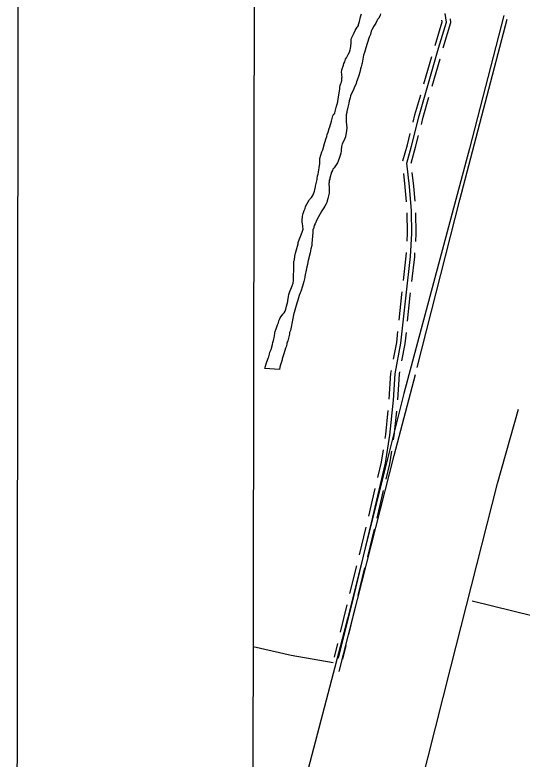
# Model space of a CAD drawing. Extents: x 3219052 to 3256913, y 800770 to 826146.
# Drawn here: x 3222386 to 3224169, y 808510 to 811124 of the extents above; entities that cross this region are included whole.
import ezdxf

# ---------------------------------------------------------------- set-up
doc = ezdxf.new("R2010")
doc.units = 0
for name, color, linetype in [('V-ANNO-SYMB', 7, 'Continuous'), ('V-DTCH-CNTR', 7, 'Continuous'), ('V-GRID-FRAM', 7, 'Continuous'), ('V-ROAD-CNTR', 7, 'Continuous'), ('V-SITE-VEGE', 7, 'Continuous'), ('V-TOPO-SHOR', 7, 'Continuous')]:
    doc.layers.add(name, color=color, linetype=linetype)

msp = doc.modelspace()

# ---------------------------------------------------------------- linework, layer by layer
at = {"layer": 'V-ANNO-SYMB'}
msp.add_lwpolyline([(3222385.9, 802017.8), (3255469.1, 801979.3), (3255495.8, 824895.9), (3222412.6, 824934.4), (3222385.9, 802017.8)], dxfattribs=at)
at = {"layer": 'V-DTCH-CNTR'}
for points in [[(3224104.8, 811122.3), (3223983.5, 810655), (3223753.3, 809794.5), (3223554.4, 809003), (3223347.9, 808211.9), (3223222, 807717.5)], [(3224770.7, 808871.6), (3224721.9, 808880.8), (3224350.3, 808977.2), (3223992.9, 809065)]]:
    msp.add_lwpolyline(points, dxfattribs=at)
at = {"layer": 'V-GRID-FRAM'}
for points in [[(3223248.6, 824370.1), (3254658.5, 824333.6), (3254645.2, 806146.9), (3223219.5, 806183.5), (3223248.6, 824370.1)], [(3223219.5, 806183.5), (3223248.6, 824370.1)]]:
    msp.add_lwpolyline(points, dxfattribs=at)
at = {"layer": 'V-ROAD-CNTR'}
for points in [[(3223523.5, 808864.3), (3223576.7, 809081.6), (3223639.4, 809339.9), (3223688.7, 809549.8), (3223704.2, 809647.8), (3223716.7, 809771), (3223722.4, 809863.6), (3223742.6, 809971.1), (3223760.6, 810139.8), (3223776.3, 810275.3), (3223781.3, 810356.4), (3223780, 810435.8), (3223772.8, 810520.7), (3223763, 810603.3), (3223779.7, 810663.2), (3223806.4, 810769), (3223875.2, 811006.6), (3223903.2, 811098.9), (3223898.2, 811129)], [(3223862.5, 811016.6), (3223887.8, 811099.9), (3223886.9, 811105.7)], [(3223891.2, 811007.9), (3223918.6, 811097.8), (3223916.5, 811110.6)], [(3223823.5, 810881.9), (3223851.3, 810978)], [(3223852.3, 810873.6), (3223880.1, 810969.6)], [(3223785.3, 810746.7), (3223791.9, 810772.9), (3223812.3, 810843.5)], [(3223814.4, 810739.4), (3223820.9, 810765.1), (3223841.2, 810835.2)], [(3223749.8, 810611.7), (3223765.2, 810667.1), (3223775.5, 810707.9)], [(3223778.7, 810603.6), (3223794.2, 810659.4), (3223804.6, 810700.6)], [(3223792.2, 810469.9), (3223787.7, 810522.2), (3223782.1, 810569.8)], [(3223762.3, 810467.3), (3223757.9, 810519.2), (3223752.3, 810566.3)], [(3223764.7, 810329.7), (3223766.3, 810356.7), (3223765.1, 810428.5)], [(3223794.6, 810327.8), (3223796.4, 810356), (3223795.1, 810429)], [(3223751.4, 810191.2), (3223761.4, 810276.6), (3223762.2, 810289.8)], [(3223781.2, 810187.7), (3223791.3, 810274), (3223792.1, 810287.9)], [(3223736.1, 810051.9), (3223745.6, 810141.5), (3223746.8, 810151.5)], [(3223765.9, 810048.7), (3223775.5, 810138.2), (3223776.6, 810148)], [(3223716.7, 809914.5), (3223727.7, 809973.3), (3223731.9, 810012.1)], [(3223746.2, 809909), (3223757.4, 809968.9), (3223761.7, 810008.9)], [(3223701.9, 809773.7), (3223707.5, 809865.5), (3223709.3, 809875.2)], [(3223731.8, 809771.9), (3223737.4, 809861.8), (3223738.8, 809869.7)], [(3223687.1, 809635.9), (3223689.3, 809649.8), (3223697.9, 809734.5)], [(3223716.8, 809631.3), (3223719.1, 809645.9), (3223727.8, 809731.5)], [(3223661.5, 809499.5), (3223674, 809552.7), (3223680.9, 809596.4)], [(3223690.7, 809492.7), (3223703.4, 809546.9), (3223710.5, 809591.7)], [(3223629.5, 809363.2), (3223652.3, 809460.6)], [(3223658.7, 809356.4), (3223681.5, 809453.7)], [(3223596.6, 809227.3), (3223620.2, 809324.4)], [(3223625.8, 809220.2), (3223649.4, 809317.4)], [(3223563.6, 809091.2), (3223587.2, 809188.4)], [(3223592.7, 809084.1), (3223616.3, 809181.3)], [(3223530.3, 808955.3), (3223554.1, 809052.4)], [(3223559.5, 808948.1), (3223583.2, 809045.3)], [(3223508.9, 808867.8), (3223520.8, 808916.4)], [(3223538.1, 808860.7), (3223550, 808909.3)]]:
    msp.add_lwpolyline(points, dxfattribs=at)
at = {"layer": 'V-SITE-VEGE'}
for points in [[(3223534.3, 810922.1), (3223535, 810930.5), (3223540.8, 810947.5), (3223542.2, 810953.1), (3223545, 810958.8), (3223547.9, 810967.9), (3223550.8, 810973.6), (3223557.2, 810984.9), (3223561.5, 810993.3), (3223564.3, 811001.1), (3223565.8, 811006), (3223568, 811023.7), (3223568, 811037.8), (3223569.5, 811042.7), (3223577.3, 811058.3), (3223582.3, 811069.5), (3223588.7, 811080.8), (3223590.8, 811082.9), (3223593, 811087.2), (3223593.7, 811090), (3223597.3, 811100.6), (3223600.9, 811117.5), (3223603.8, 811127.4)], [(3223670.9, 811127.1), (3223669.5, 811123.5), (3223664.5, 811112.3), (3223660.9, 811108), (3223658.1, 811103.1), (3223654.5, 811095.4), (3223652.4, 811091.8), (3223647.4, 811084.8), (3223640.2, 811071.4), (3223638.1, 811066.5), (3223636.7, 811061.5), (3223635.2, 811055.2), (3223630.9, 811045.3), (3223629.5, 811041.8), (3223619.5, 811007.9), (3223615.2, 810992.4), (3223611.6, 810982.5), (3223610.1, 810975.4), (3223606.5, 810954.2), (3223605.1, 810951.4), (3223602.9, 810941.5), (3223600.8, 810934.5), (3223597.9, 810922.5), (3223594.3, 810911.2), (3223589.3, 810894.3), (3223587.1, 810888.6), (3223585.7, 810883), (3223577.8, 810867.5), (3223574.3, 810858.3), (3223567.1, 810842.8), (3223565.7, 810839.3), (3223564.3, 810832.2), (3223560.7, 810821.6), (3223559.2, 810813.8), (3223555.6, 810799.7), (3223552, 810784.9), (3223552, 810781.4), (3223549.9, 810772.9), (3223549.7, 810748.2), (3223552.5, 810727)], [(3223298.3, 809998.2), (3223299, 810004.5), (3223299, 810006.7), (3223301.2, 810011.6), (3223304.1, 810020.8), (3223309.1, 810035.6), (3223311.9, 810042.6), (3223314.1, 810049), (3223316.2, 810053.9), (3223318.4, 810059.6), (3223327.6, 810072.2), (3223331.9, 810077.9), (3223335.4, 810083.5), (3223338.3, 810090.6), (3223340.5, 810100.5), (3223344.8, 810117.4), (3223345.5, 810120.9), (3223346.2, 810126.6), (3223347.7, 810135), (3223349.1, 810141.4), (3223352.7, 810152), (3223356.3, 810160.4), (3223360.6, 810172.4), (3223363.4, 810181.6), (3223364.9, 810190.8), (3223365, 810208.5), (3223365.7, 810215.5), (3223366.4, 810219.8), (3223366.6, 810258.6), (3223368.1, 810263.6), (3223369.5, 810276.3), (3223372.4, 810287.6), (3223381, 810320), (3223381.8, 810325), (3223386.1, 810337.7), (3223389.6, 810346.1), (3223396.1, 810360.9), (3223398.9, 810371.5), (3223398.3, 810380.7), (3223398.3, 810383.5), (3223396.2, 810390.6), (3223395.5, 810396.3), (3223395.5, 810401.2), (3223396.3, 810416.8), (3223399.2, 810426.6), (3223399.9, 810430.2), (3223402.8, 810437.2), (3223405.6, 810443.6), (3223407.8, 810450.6), (3223416.3, 810467.5), (3223418.5, 810471.1), (3223421.3, 810475.3), (3223428.4, 810482.3), (3223430.5, 810485.9), (3223434.1, 810492.2), (3223439.1, 810504.9), (3223439.8, 810509.8), (3223442, 810519.7), (3223442, 810521.8), (3223447.8, 810545.8), (3223447.8, 810549.4), (3223449.9, 810558.5), (3223451.4, 810564.2), (3223452.8, 810572), (3223456.5, 810595.3), (3223457.2, 810600.9), (3223457.2, 810609.4), (3223458, 810619.3), (3223465.2, 810642.6), (3223468, 810650.3), (3223473.8, 810672.2), (3223476.6, 810679.3), (3223478.8, 810687), (3223482.4, 810696.9), (3223483.8, 810703.3), (3223486.7, 810712.4), (3223490.3, 810725.1), (3223492.4, 810730.8), (3223498.2, 810751.2), (3223499.6, 810754.8), (3223503.9, 810769.6), (3223506.8, 810775.9), (3223508.9, 810776.6), (3223510.3, 810780.2), (3223511, 810784.4), (3223516.1, 810803.4), (3223517.5, 810806.3), (3223520.4, 810819), (3223521.8, 810829.6), (3223524, 810841.6), (3223527.7, 810864.2), (3223528.4, 810870.5), (3223529.1, 810875.5), (3223531.3, 810882.5), (3223533.4, 810887.5), (3223534.9, 810893.8), (3223534.9, 810903), (3223535.6, 810905.8), (3223534.9, 810910.8), (3223535, 810917.1), (3223534.3, 810922.1)], [(3223552.5, 810727), (3223551.7, 810717.1), (3223549.5, 810704.4), (3223548.1, 810695.2), (3223543.1, 810683.9), (3223536.7, 810670.5), (3223533.8, 810661.3), (3223532.3, 810649.3), (3223532.3, 810645.1), (3223530.9, 810638), (3223529.4, 810630.3), (3223527.3, 810623.2), (3223521.6, 810609.8), (3223520.1, 810604.9), (3223513, 810594.3), (3223510.2, 810590.8), (3223508, 810587.3), (3223503.8, 810582.3), (3223501.6, 810577.4), (3223498.1, 810571), (3223493, 810550.6), (3223492.3, 810547.1), (3223490.9, 810543.5), (3223490.9, 810540), (3223490.1, 810535), (3223489.4, 810531.5), (3223490, 810516), (3223490, 810497.6), (3223488.5, 810488.4), (3223486.3, 810479.2), (3223483.5, 810470.8), (3223482, 810465.1), (3223479.9, 810460.2), (3223474.9, 810451.7), (3223472, 810446.1), (3223464.9, 810435.5), (3223452.8, 810414.4), (3223447.1, 810403.8), (3223440.7, 810389.7), (3223437.9, 810384.1), (3223435, 810372.8), (3223433.5, 810370.7), (3223433.5, 810359.4), (3223430.6, 810333.9), (3223429.8, 810321.2), (3223429, 810313.4), (3223426.2, 810302.2), (3223425.4, 810295.1), (3223424, 810288.7), (3223416.1, 810261.2), (3223415.4, 810254.9), (3223413.9, 810247.8), (3223412.5, 810239.3), (3223410.3, 810233.7), (3223405.2, 810205.4), (3223404.5, 810201.9), (3223403.1, 810192.7), (3223400.9, 810187.8), (3223399.5, 810179.3), (3223397.3, 810171.6), (3223390.9, 810151.8), (3223388.7, 810147.6), (3223385.1, 810138.4), (3223382.3, 810129.9), (3223380.1, 810122.2), (3223376.5, 810110.9), (3223367.9, 810078.4), (3223365, 810070), (3223362.9, 810057.2), (3223354.2, 810015.6), (3223351.3, 810008.5), (3223350.6, 810002.2), (3223344.9, 809979.6), (3223342, 809971.1), (3223342, 809967.6), (3223339.1, 809958.4), (3223337, 809952.8), (3223334.8, 809945), (3223329.8, 809930.2), (3223325.5, 809915.4), (3223324.8, 809911.9), (3223322.6, 809905.5), (3223321.9, 809901.3), (3223319.7, 809894.9), (3223317.6, 809886.5), (3223315.4, 809878.7), (3223264.6, 809882.5), (3223266, 809886.7), (3223269.6, 809898.7), (3223276, 809917.7), (3223278.2, 809922.7), (3223281, 809932.6), (3223282.5, 809938.9), (3223286.8, 809948.8), (3223291.1, 809966.4), (3223292.5, 809972.8), (3223294.7, 809980.5), (3223296.1, 809986.2), (3223297.6, 809991.1), (3223298.3, 809995.4), (3223298.3, 809998.2)]]:
    msp.add_lwpolyline(points, dxfattribs=at)
at = {"layer": 'V-TOPO-SHOR'}
for points in [[(3223799.7, 809885.5), (3223949.3, 810474.1), (3224116.1, 811108.5)], [(3223525.3, 808817.9), (3223719, 809576.4), (3223794.3, 809861)], [(3223252.4, 806183.4), (3223419.7, 806883.2), (3223587.2, 807548.3), (3223756.3, 808193.7), (3223917.7, 808833.2), (3224082.6, 809477.6), (3224155.8, 809739.3)], [(3223223.9, 808905), (3223356.7, 808874.8), (3223504.9, 808849.7)]]:
    msp.add_lwpolyline(points, dxfattribs=at)

doc.saveas('drawing.dxf')
